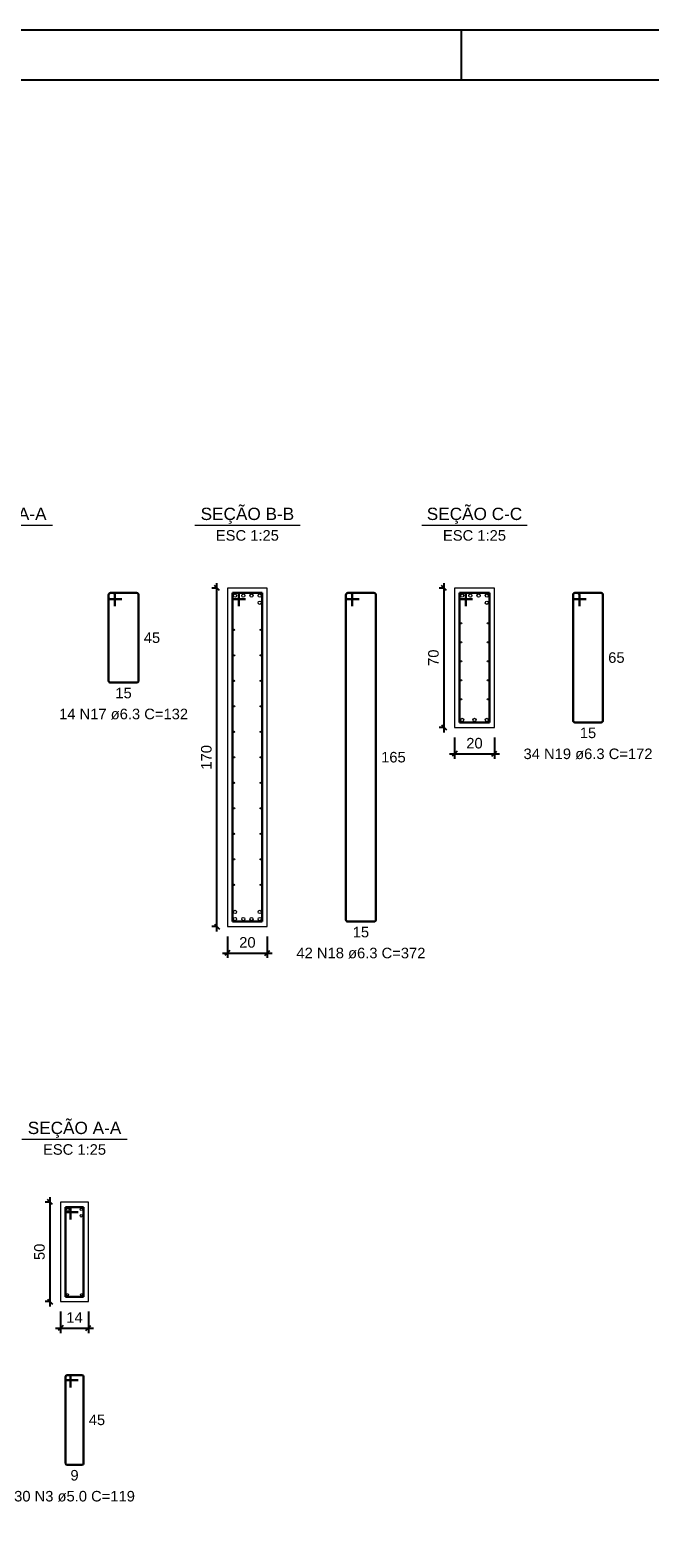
# Model space of a CAD drawing. Header units: millimetres. Extents: x 10 to 1250, y -62 to 528.
# Tile 859 of 909: x 895 to 908, y 98 to 128. Entities that reach past the tile are written whole.
import ezdxf

# ---------------------------------------------------------------- set-up
doc = ezdxf.new("R2010")
doc.units = ezdxf.units.MM
doc.header["$LTSCALE"] = 0.05
for name, color, linetype, lineweight in [('Descrição da armadura', 7, 'Continuous', 5), ('DT-Barras na forma', 2, 'Continuous', 30), ('DT-Barras no corte', 5, 'Continuous', 5), ('DT-Barras rebatidas', 2, 'Continuous', 30), ('DT-Cotas', 9, 'Continuous', 5), ('DT-Forma', 5, 'Continuous', 5), ('DT-Textos', 7, 'Continuous', 5), ('Textos armaduras', 7, 'Continuous', 5)]:
    doc.layers.add(name, color=color, linetype=linetype, lineweight=lineweight)
doc.layers.add('FOLHA_PADRÃO', color=7, linetype='Continuous')
doc.styles.add('Arial', font='arial.ttf')
doc.styles.get("Standard").update_dxf_attribs({"font": 'arial.ttf'})
doc.dimstyles.new('UM_25.000000', dxfattribs={"dimtxt": 0.18, "dimasz": 0.1, "dimexe": 0.1, "dimexo": 0.2, "dimgap": 0, "dimtad": 1, "dimtih": 1, "dimtoh": 1, "dimdec": 1, "dimlfac": 25, "dimzin": 0, "dimdsep": 46, "dimtxsty": 'Standard', "dimcen": 0.09, "dimdle": 0.1, "dimadec": 1, "dimazin": 2, "dimtfac": 1, "dimtdec": 4, "dimtofl": 0, "dimtmove": 0, "dimatfit": 3, "dimfxl": 1, "dimtolj": 1, "dimarcsym": 0})

# ---------------------------------------------------------------- blocks, each defined once
blk = doc.blocks.new('A1EST. 1500')
at = {"layer": 'FOLHA_PADRÃO', "color": 1, "linetype": 'Continuous'}
for p, q in [((150.008, 59.4), (0, 59.4)), ((113.5, 58.4), (113.5, 59.4))]:
    blk.add_line(p, q, dxfattribs=at)
at = {"layer": 'FOLHA_PADRÃO', "color": 6, "linetype": 'Continuous'}
blk.add_lwpolyline([(149, 58.4), (149, 1), (1, 1), (1, 58.4), (149, 58.4)], dxfattribs=at)
blk = doc.blocks.new('_Oblique')
at = {"color": 0, "linetype": 'ByBlock', "lineweight": -2}
blk.add_line((-0.5, -0.5), (0.5, 0.5), dxfattribs=at)
blk = doc.blocks.new('*D1155')
at = {"layer": 'Defpoints', "color": 0, "transparency": 16777216}
for p in [(895.51, 104.4), (895.721, 104.4), (895.721, 102.4)]:
    blk.add_point(p, dxfattribs=at)
at = {"layer": 'DT-Cotas', "color": 0, "lineweight": -2, "transparency": 16777216}
for p, q in [((895.51, 102.3), (895.51, 104.5)), ((895.521, 104.4), (895.41, 104.4)), ((895.521, 102.4), (895.41, 102.4))]:
    blk.add_line(p, q, dxfattribs=at)
at = {"layer": 'DT-Cotas', "color": 0, "lineweight": -2, "transparency": 16777216, "xscale": 0.1, "yscale": 0.1, "zscale": 0.1}
for p, rotation in [((895.51, 104.4), 90), ((895.51, 102.4), 270)]:
    blk.add_blockref('_Oblique', p, dxfattribs=dict(at, rotation=rotation))
at = {"layer": 'DT-Cotas', "transparency": 16777216, "insert": (895.298, 103.4), "char_height": 0.2118, "attachment_point": 5, "rotation": 90, "style": 'Arial'}
blk.add_mtext('\\A1;50', dxfattribs=at)
blk = doc.blocks.new('*D1156')
at = {"layer": 'Defpoints', "color": 0, "transparency": 16777216}
for p in [(895.721, 102.4), (896.281, 102.4), (896.281, 101.87)]:
    blk.add_point(p, dxfattribs=at)
at = {"layer": 'DT-Cotas', "color": 0, "lineweight": -2, "transparency": 16777216}
for p, q in [((895.721, 102.2), (895.721, 101.77)), ((896.281, 102.2), (896.281, 101.77)), ((895.621, 101.87), (896.381, 101.87))]:
    blk.add_line(p, q, dxfattribs=at)
at = {"layer": 'DT-Cotas', "color": 0, "lineweight": -2, "transparency": 16777216, "xscale": 0.1, "yscale": 0.1, "zscale": 0.1, "rotation": 180}
blk.add_blockref('_Oblique', (895.721, 101.87), dxfattribs=at)
at = {"layer": 'DT-Cotas', "color": 0, "lineweight": -2, "transparency": 16777216, "xscale": 0.1, "yscale": 0.1, "zscale": 0.1}
blk.add_blockref('_Oblique', (896.281, 101.87), dxfattribs=at)
at = {"layer": 'DT-Cotas', "transparency": 16777216, "insert": (896.001, 102.082), "char_height": 0.2118, "attachment_point": 5, "rotation": 0.0057, "style": 'Arial'}
blk.add_mtext('\\A1;14', dxfattribs=at)
blk = doc.blocks.new('*D1334')
at = {"layer": 'Defpoints', "color": 0, "transparency": 16777216}
for p in [(898.862, 116.73), (899.074, 116.73), (899.074, 109.93)]:
    blk.add_point(p, dxfattribs=at)
at = {"layer": 'DT-Cotas', "color": 0, "lineweight": -2, "transparency": 16777216}
for p, q in [((898.874, 116.73), (898.762, 116.73)), ((898.862, 109.83), (898.862, 116.83)), ((898.874, 109.93), (898.762, 109.93))]:
    blk.add_line(p, q, dxfattribs=at)
at = {"layer": 'DT-Cotas', "color": 0, "lineweight": -2, "transparency": 16777216, "xscale": 0.1, "yscale": 0.1, "zscale": 0.1}
for p, rotation in [((898.862, 116.73), 90), ((898.862, 109.93), 270)]:
    blk.add_blockref('_Oblique', p, dxfattribs=dict(at, rotation=rotation))
at = {"layer": 'DT-Cotas', "transparency": 16777216, "insert": (898.65, 113.33), "char_height": 0.2118, "attachment_point": 5, "rotation": 90, "style": 'Arial'}
blk.add_mtext('\\A1;170', dxfattribs=at)
blk = doc.blocks.new('*D1335')
at = {"layer": 'Defpoints', "color": 0, "transparency": 16777216}
for p in [(899.074, 109.93), (899.874, 109.93), (899.874, 109.401)]:
    blk.add_point(p, dxfattribs=at)
at = {"layer": 'DT-Cotas', "color": 0, "lineweight": -2, "transparency": 16777216}
for p, q in [((899.074, 109.73), (899.074, 109.301)), ((899.874, 109.73), (899.874, 109.301)), ((898.974, 109.401), (899.974, 109.401))]:
    blk.add_line(p, q, dxfattribs=at)
at = {"layer": 'DT-Cotas', "color": 0, "lineweight": -2, "transparency": 16777216, "xscale": 0.1, "yscale": 0.1, "zscale": 0.1, "rotation": 180}
blk.add_blockref('_Oblique', (899.074, 109.401), dxfattribs=at)
at = {"layer": 'DT-Cotas', "color": 0, "lineweight": -2, "transparency": 16777216, "xscale": 0.1, "yscale": 0.1, "zscale": 0.1}
blk.add_blockref('_Oblique', (899.874, 109.401), dxfattribs=at)
at = {"layer": 'DT-Cotas', "transparency": 16777216, "insert": (899.474, 109.613), "char_height": 0.2118, "attachment_point": 5, "rotation": 0.0057, "style": 'Arial'}
blk.add_mtext('\\A1;20', dxfattribs=at)
blk = doc.blocks.new('*D1336')
at = {"layer": 'Defpoints', "color": 0, "transparency": 16777216}
for p in [(903.424, 116.73), (903.635, 116.73), (903.635, 113.93)]:
    blk.add_point(p, dxfattribs=at)
at = {"layer": 'DT-Cotas', "color": 0, "lineweight": -2, "transparency": 16777216}
for p, q in [((903.435, 116.73), (903.324, 116.73)), ((903.424, 113.83), (903.424, 116.83)), ((903.435, 113.93), (903.324, 113.93))]:
    blk.add_line(p, q, dxfattribs=at)
at = {"layer": 'DT-Cotas', "color": 0, "lineweight": -2, "transparency": 16777216, "xscale": 0.1, "yscale": 0.1, "zscale": 0.1}
for p, rotation in [((903.424, 116.73), 90), ((903.424, 113.93), 270)]:
    blk.add_blockref('_Oblique', p, dxfattribs=dict(at, rotation=rotation))
at = {"layer": 'DT-Cotas', "transparency": 16777216, "insert": (903.212, 115.33), "char_height": 0.2118, "attachment_point": 5, "rotation": 90, "style": 'Arial'}
blk.add_mtext('\\A1;70', dxfattribs=at)
blk = doc.blocks.new('*D1337')
at = {"layer": 'Defpoints', "color": 0, "transparency": 16777216}
for p in [(903.635, 113.93), (904.435, 113.93), (904.435, 113.401)]:
    blk.add_point(p, dxfattribs=at)
at = {"layer": 'DT-Cotas', "color": 0, "lineweight": -2, "transparency": 16777216}
for p, q in [((903.635, 113.73), (903.635, 113.301)), ((904.435, 113.73), (904.435, 113.301)), ((903.535, 113.401), (904.535, 113.401))]:
    blk.add_line(p, q, dxfattribs=at)
at = {"layer": 'DT-Cotas', "color": 0, "lineweight": -2, "transparency": 16777216, "xscale": 0.1, "yscale": 0.1, "zscale": 0.1, "rotation": 180}
blk.add_blockref('_Oblique', (903.635, 113.401), dxfattribs=at)
at = {"layer": 'DT-Cotas', "color": 0, "lineweight": -2, "transparency": 16777216, "xscale": 0.1, "yscale": 0.1, "zscale": 0.1}
blk.add_blockref('_Oblique', (904.435, 113.401), dxfattribs=at)
at = {"layer": 'DT-Cotas', "transparency": 16777216, "insert": (904.035, 113.613), "char_height": 0.2118, "attachment_point": 5, "rotation": 0.0057, "style": 'Arial'}
blk.add_mtext('\\A1;20', dxfattribs=at)

msp = doc.modelspace()

# ---------------------------------------------------------------- linework, layer by layer
at = {"layer": 'DT-Barras na forma'}
for p, q in [((899.2998, 116.6303), (899.1738, 116.6303)), ((899.1738, 116.6303), (899.1738, 110.0303)), ((899.7738, 116.6303), (899.1738, 116.6303)), ((899.1738, 116.6303), (899.1738, 116.5043)), ((899.2998, 116.3673), (899.2998, 116.6303)), ((899.7738, 110.0303), (899.7738, 116.6303)), ((903.8613, 116.6303), (903.7353, 116.6303)), ((903.7353, 116.6303), (903.7353, 114.0303)), ((904.3353, 116.6303), (903.7353, 116.6303)), ((903.7353, 116.6303), (903.7353, 116.5043)), ((903.8613, 116.3673), (903.8613, 116.6303)), ((904.3353, 114.0303), (904.3353, 116.6303)), ((899.1738, 116.5043), (899.4368, 116.5043)), ((903.7353, 116.5043), (903.9983, 116.5043)), ((903.7353, 114.0303), (904.3353, 114.0303)), ((899.1738, 110.0303), (899.7738, 110.0303)), ((895.9214, 104.2997), (895.8214, 104.2997)), ((895.8214, 104.2997), (895.8214, 102.4997)), ((896.1814, 104.2997), (895.8214, 104.2997)), ((895.8214, 104.2997), (895.8214, 104.1997)), ((895.8214, 104.1997), (896.0714, 104.1997)), ((895.9214, 104.0497), (895.9214, 104.2997)), ((896.1814, 102.4997), (896.1814, 104.2997)), ((895.8214, 102.4997), (896.1814, 102.4997))]:
    msp.add_line(p, q, dxfattribs=at)
at = {"layer": 'DT-Barras no corte'}
for centre, radius in [((899.2258, 116.5783), 0.032), ((899.3911, 116.5783), 0.032), ((899.5564, 116.5783), 0.032), ((899.7218, 116.5783), 0.032), ((903.7873, 116.5783), 0.032), ((903.9527, 116.5783), 0.032), ((904.118, 116.5783), 0.032), ((904.2833, 116.5783), 0.032), ((899.7218, 116.4343), 0.032), ((904.2833, 116.4343), 0.032), ((903.7679, 116.021), 0.0126), ((904.3027, 116.021), 0.0126), ((899.2064, 115.8903), 0.0126), ((899.7412, 115.8903), 0.0126), ((903.7679, 115.6396), 0.0126), ((904.3027, 115.6396), 0.0126), ((899.2064, 115.3783), 0.0126), ((899.7412, 115.3783), 0.0126), ((903.7679, 115.2583), 0.0126), ((904.3027, 115.2583), 0.0126), ((899.2064, 114.8663), 0.0126), ((899.7412, 114.8663), 0.0126), ((903.7679, 114.877), 0.0126), ((904.3027, 114.877), 0.0126), ((903.7679, 114.4956), 0.0126), ((904.3027, 114.4956), 0.0126), ((899.2064, 114.3543), 0.0126), ((899.7412, 114.3543), 0.0126), ((899.2064, 113.8423), 0.0126), ((899.7412, 113.8423), 0.0126), ((903.7873, 114.0823), 0.032), ((904.0353, 114.0823), 0.032), ((904.2833, 114.0823), 0.032), ((899.2064, 113.3303), 0.0126), ((899.7412, 113.3303), 0.0126), ((899.2064, 112.8183), 0.0126), ((899.7412, 112.8183), 0.0126), ((899.2064, 112.3063), 0.0126), ((899.7412, 112.3063), 0.0126), ((899.2064, 111.7943), 0.0126), ((899.7412, 111.7943), 0.0126), ((899.2064, 111.2823), 0.0126), ((899.7412, 111.2823), 0.0126), ((899.2064, 110.7703), 0.0126), ((899.7412, 110.7703), 0.0126), ((899.2258, 110.2263), 0.032), ((899.7218, 110.2263), 0.032), ((899.2258, 110.0823), 0.032), ((899.3911, 110.0823), 0.032), ((899.5564, 110.0823), 0.032), ((899.7218, 110.0823), 0.032), ((895.8664, 104.2547), 0.025), ((896.1364, 104.2547), 0.025), ((896.1364, 104.1247), 0.025), ((895.8614, 102.5397), 0.02), ((896.1414, 102.5397), 0.02)]:
    msp.add_circle(centre, radius, dxfattribs=at)
at = {"layer": 'DT-Barras rebatidas'}
for p, q in [((896.6868, 116.5925), (896.6868, 114.8681)), ((896.6868, 116.5925), (896.6868, 116.5421)), ((896.775, 116.6303), (896.7246, 116.6303)), ((897.249, 116.6303), (896.7246, 116.6303)), ((896.8128, 116.3673), (896.8128, 116.5925)), ((897.2868, 114.8681), (897.2868, 116.5925)), ((901.4546, 116.5925), (901.4546, 110.0681)), ((901.4546, 116.5925), (901.4546, 116.5421)), ((901.5428, 116.6303), (901.4924, 116.6303)), ((902.0168, 116.6303), (901.4924, 116.6303)), ((901.5806, 116.3673), (901.5806, 116.5925)), ((902.0546, 110.0681), (902.0546, 116.5925)), ((906.0161, 116.5925), (906.0161, 114.0681)), ((906.0161, 116.5925), (906.0161, 116.5421)), ((906.1043, 116.6303), (906.0539, 116.6303)), ((906.5783, 116.6303), (906.0539, 116.6303)), ((906.1421, 116.3673), (906.1421, 116.5925)), ((906.6161, 114.0681), (906.6161, 116.5925)), ((896.7246, 116.5043), (896.9498, 116.5043)), ((901.4924, 116.5043), (901.7176, 116.5043)), ((906.0539, 116.5043), (906.2791, 116.5043)), ((896.7246, 114.8303), (897.249, 114.8303)), ((906.0539, 114.0303), (906.5783, 114.0303)), ((901.4924, 110.0303), (902.0168, 110.0303)), ((895.8214, 100.893), (895.8214, 99.153)), ((895.8214, 100.893), (895.8214, 100.853)), ((895.8914, 100.923), (895.8514, 100.923)), ((896.1514, 100.923), (895.8514, 100.923)), ((895.8514, 100.823), (896.0714, 100.823)), ((895.9214, 100.673), (895.9214, 100.893)), ((896.1814, 99.153), (896.1814, 100.893)), ((895.8514, 99.123), (896.1514, 99.123))]:
    msp.add_line(p, q, dxfattribs=at)
for centre, radius, start, end in [((896.7246, 116.5925), 0.0378, 90, 180), ((896.7246, 116.5925), 0.0378, 90, 180), ((896.775, 116.5925), 0.0378, 0, 90), ((897.249, 116.5925), 0.0378, 0, 90), ((901.4924, 116.5925), 0.0378, 90, 180), ((901.4924, 116.5925), 0.0378, 90, 180), ((901.5428, 116.5925), 0.0378, 0, 90), ((902.0168, 116.5925), 0.0378, 0, 90), ((906.0539, 116.5925), 0.0378, 90, 180), ((906.0539, 116.5925), 0.0378, 90, 180), ((906.1043, 116.5925), 0.0378, 0, 90), ((906.5783, 116.5925), 0.0378, 0, 90), ((896.7246, 116.5421), 0.0378, 180, 270), ((901.4924, 116.5421), 0.0378, 180, 270), ((906.0539, 116.5421), 0.0378, 180, 270), ((896.7246, 114.8681), 0.0378, 180, 270), ((897.249, 114.8681), 0.0378, 270, 0), ((906.0539, 114.0681), 0.0378, 180, 270), ((906.5783, 114.0681), 0.0378, 270, 0), ((901.4924, 110.0681), 0.0378, 180, 270), ((902.0168, 110.0681), 0.0378, 270, 0), ((895.8514, 100.893), 0.03, 90, 180), ((895.8514, 100.893), 0.03, 90, 180), ((895.8514, 100.853), 0.03, 180, 270), ((895.8914, 100.893), 0.03, 0, 90), ((896.1514, 100.893), 0.03, 0, 90), ((895.8514, 99.153), 0.03, 180, 270), ((896.1514, 99.153), 0.03, 270, 0)]:
    msp.add_arc(centre, radius, start, end, dxfattribs=at)
at = {"layer": 'DT-Forma'}
for p, q in [((899.8738, 116.7303), (899.0738, 116.7303)), ((899.0738, 116.7303), (899.0738, 116.7303)), ((899.0738, 116.7303), (899.0738, 109.9303)), ((899.8738, 109.9303), (899.8738, 116.7303)), ((899.8738, 116.7303), (899.8738, 116.7303)), ((904.4353, 116.7303), (903.6353, 116.7303)), ((903.6353, 116.7303), (903.6353, 116.7303)), ((903.6353, 116.7303), (903.6353, 113.9303)), ((904.4353, 113.9303), (904.4353, 116.7303)), ((904.4353, 116.7303), (904.4353, 116.7303)), ((903.6353, 113.9303), (904.4353, 113.9303)), ((903.6353, 113.9303), (903.6353, 113.9303)), ((904.4353, 113.9303), (904.4353, 113.9303)), ((899.0738, 109.9303), (899.8738, 109.9303)), ((899.0738, 109.9303), (899.0738, 109.9303)), ((899.8738, 109.9303), (899.8738, 109.9303)), ((896.2814, 104.3997), (895.7214, 104.3997)), ((895.7214, 104.3997), (895.7214, 104.3997)), ((895.7214, 104.3997), (895.7214, 102.3997)), ((896.2814, 102.3997), (896.2814, 104.3997)), ((896.2814, 104.3997), (896.2814, 104.3997)), ((895.7214, 102.3997), (896.2814, 102.3997)), ((895.7214, 102.3997), (895.7214, 102.3997)), ((896.2814, 102.3997), (896.2814, 102.3997))]:
    msp.add_line(p, q, dxfattribs=at)
at = {"layer": 'DT-Textos'}
for p, q in [((893.4408, 117.9952), (895.5588, 117.9952)), ((898.4148, 117.9952), (900.5328, 117.9952)), ((902.9763, 117.9952), (905.0943, 117.9952)), ((894.9424, 105.6646), (897.0604, 105.6646))]:
    msp.add_line(p, q, dxfattribs=at)

# ---------------------------------------------------------------- block references
msp.add_blockref('A1EST. 1500', (790.2755, 68.5322))

# ---------------------------------------------------------------- texts
at = {"layer": 'Descrição da armadura', "linetype": 'Continuous', "char_height": 0.2118, "attachment_point": 8, "line_spacing_factor": 0.798, "style": 'Arial'}
for s, insert, width in [('14 N17 ø6.3 C=132', (896.9868, 114.089), 5.194653), ('34 N19 ø6.3 C=172', (906.3161, 113.289), 5.194653), ('42 N18 ø6.3 C=372', (901.7546, 109.289), 5.194653), ('30 N3 ø5.0 C=119', (896.0014, 98.3817), 4.8647)]:
    msp.add_mtext(s, dxfattribs=dict(at, insert=insert, width=width))
at = {"layer": 'DT-Textos', "attachment_point": 8, "line_spacing_factor": 0.798, "style": 'Arial'}
for s, insert, char_height, width in [('SEÇÃO A-A', (894.4998, 118.0195), 0.2471, 3.656684), ('SEÇÃO B-B', (899.4738, 118.0195), 0.2471, 3.656684), ('SEÇÃO C-C', (904.0358, 118.0195), 0.2471, 3.730782), ('ESC 1:25', (899.4738, 117.6775), 0.2118, 2.874069), ('ESC 1:25', (904.0353, 117.6775), 0.2118, 2.874069), ('SEÇÃO A-A', (896.0009, 105.6894), 0.2471, 3.656684), ('ESC 1:25', (896.0014, 105.3469), 0.2118, 2.874069)]:
    msp.add_mtext(s, dxfattribs=dict(at, insert=insert, char_height=char_height, width=width))
at = {"layer": 'Textos armaduras', "linetype": 'Continuous', "char_height": 0.2118, "attachment_point": 7, "line_spacing_factor": 0.798, "style": 'Arial'}
for s, insert, width in [('45', (897.3927, 115.6244), 0.659905), ('65', (906.722, 115.2244), 0.659905), ('15', (896.8218, 114.5126), 0.659905), ('15', (906.1512, 113.7126), 0.659905), ('165', (902.1605, 113.2244), 0.989858), ('15', (901.5896, 109.7126), 0.659905), ('45', (896.2873, 99.9171), 0.659905), ('9', (895.9189, 98.8053), 0.329953)]:
    msp.add_mtext(s, dxfattribs=dict(at, insert=insert, width=width))

# ---------------------------------------------------------------- dimensions: what is measured, and where the dimension line sits
at = {"layer": 'DT-Cotas'}
for base, p1, p2, picture, middle in [((898.862, 116.7303), (899.0738, 109.9303), (899.0738, 116.7303), '*D1334', (898.6502, 113.3303)), ((903.4235, 116.7303), (903.6353, 113.9303), (903.6353, 116.7303), '*D1336', (903.2117, 115.3303)), ((895.5096, 104.3997), (895.7214, 102.3997), (895.7214, 104.3997), '*D1155', (895.2978, 103.3997))]:
    dim = msp.add_linear_dim(base=base, p1=p1, p2=p2, angle=90, dimstyle='UM_25.000000', override={"dimtxt": 0.2118, "dimasz": 0.1, "dimexe": 0.1, "dimexo": 0.2, "dimtad": 1, "dimtih": 0, "dimtoh": 0, "dimdec": 1, "dimlfac": 25, "dimzin": 8, "dimtxsty": 'Arial', "dimblk": 'Oblique', "dimblk1": 'Oblique', "dimblk2": 'Oblique', "dimsah": 1, "dimdle": 0.1, "dimse1": 0, "dimse2": 0, "dimclrt": 256, "dimadec": 1, "dimazin": 3, "dimtmove": 2, "dimldrblk": 'Oblique'}, dxfattribs=at)
    dim.commit()
    dim.dimension.update_dxf_attribs({"geometry": picture, "text_midpoint": middle, "dimtype": 160, "text_rotation": 90})
for base, p1, p2, picture, middle in [((904.4353, 113.4008), (903.6353, 113.9303), (904.4353, 113.9303), '*D1337', (904.0353, 113.6126)), ((899.8738, 109.4008), (899.0738, 109.9303), (899.8738, 109.9303), '*D1335', (899.4738, 109.6126)), ((896.2814, 101.8702), (895.7214, 102.3997), (896.2814, 102.3997), '*D1156', (896.0014, 102.082))]:
    dim = msp.add_linear_dim(base=base, p1=p1, p2=p2, dimstyle='UM_25.000000', override={"dimtxt": 0.2118, "dimasz": 0.1, "dimexe": 0.1, "dimexo": 0.2, "dimtad": 1, "dimtih": 0, "dimtoh": 0, "dimdec": 1, "dimlfac": 25, "dimzin": 8, "dimtxsty": 'Arial', "dimblk": 'Oblique', "dimblk1": 'Oblique', "dimblk2": 'Oblique', "dimsah": 1, "dimdle": 0.1, "dimse1": 0, "dimse2": 0, "dimclrt": 256, "dimadec": 1, "dimazin": 3, "dimtmove": 2, "dimldrblk": 'Oblique'}, dxfattribs=at)
    dim.commit()
    dim.dimension.update_dxf_attribs({"geometry": picture, "text_midpoint": middle, "dimtype": 160, "text_rotation": 0.00573})

doc.saveas('drawing.dxf')
